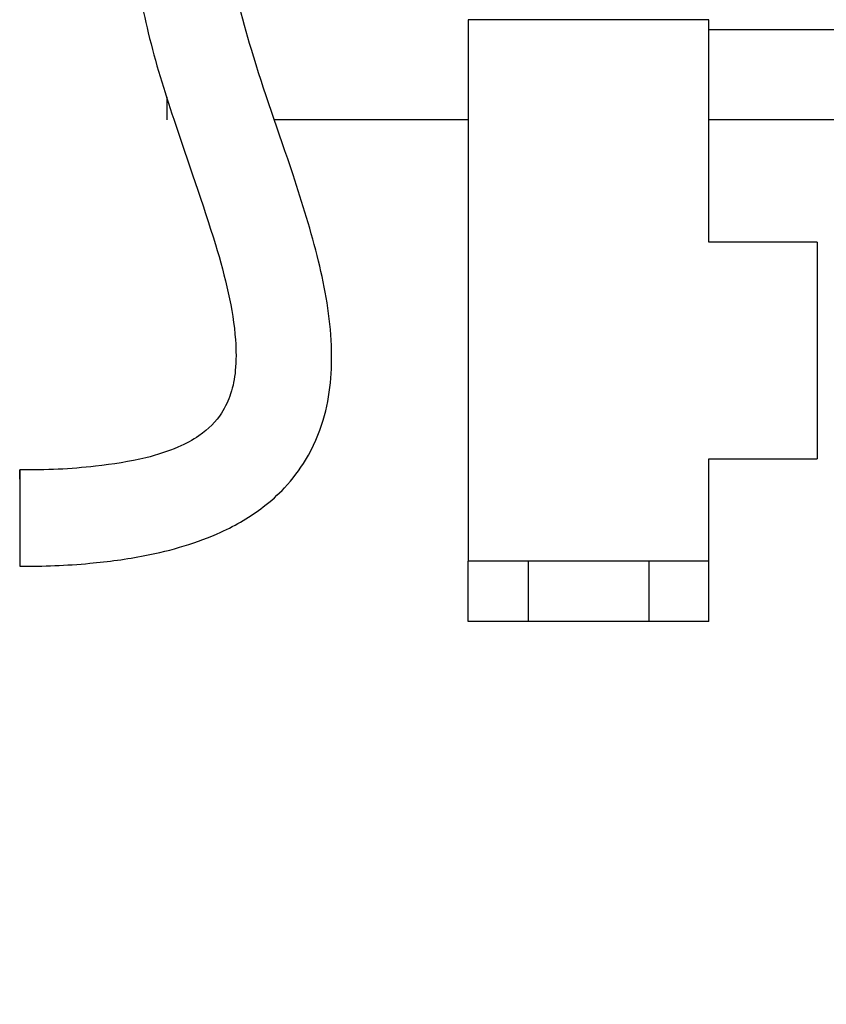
# Model space of a CAD drawing. Header units: inches. Extents: x 0 to 29700, y -16 to 21000.
# Tile 340 of 376: x 20065 to 20199, y 16388 to 16551. Entities that reach past the tile are written whole.
import ezdxf

# ---------------------------------------------------------------- set-up
doc = ezdxf.new("R2010")
doc.units = ezdxf.units.IN
doc.layers.add('254', color=7, linetype='Continuous', true_color=0xffffff)
doc.styles.add('latin_extended', font='simplex.shx')
doc.dimstyles.get("Standard").update_dxf_attribs({"dimtxt": 0.18, "dimasz": 0.18, "dimexe": 0.18, "dimexo": 0.0625, "dimgap": 0.09, "dimtad": 0, "dimtih": 1, "dimtoh": 1, "dimdec": 4, "dimzin": 0, "dimdsep": 46, "dimtxsty": 'Standard', "dimcen": 0.09, "dimadec": 0, "dimazin": 0, "dimtfac": 1, "dimtdec": 4, "dimtofl": 0, "dimtmove": 0, "dimatfit": 3, "dimfxl": 1, "dimtolj": 1, "dimtzin": 0, "dimarcsym": 0})

# ---------------------------------------------------------------- blocks, each defined once
blk = doc.blocks.new('_U5')
at = {"layer": '254', "color": 3, "linetype": 'Continuous', "lineweight": 13, "transparency": 16777216}
for p, q in [((27220.43, 17368.72), (27220.43, 13173.69)), ((18363.86, 15513.19), (18363.86, 13173.69)), ((18538.86, 13223.69), (27045.43, 13223.69))]:
    blk.add_line(p, q, dxfattribs=at)
at = {"layer": '254', "color": 3, "transparency": 16777216}
for points in [[(18538.86, 13252.86), (18538.86, 13194.52), (18363.86, 13223.69)], [(27045.43, 13194.52), (27045.43, 13252.86), (27220.43, 13223.69)]]:
    blk.add_solid(points, dxfattribs=at)
at = {"layer": 'Defpoints', "color": 0, "transparency": 16777216}
for p in [(27220.43, 17418.72), (18363.86, 15563.19), (27220.43, 13223.69)]:
    blk.add_point(p, dxfattribs=at)
at = {"layer": '254', "color": 2, "lineweight": 13, "transparency": 16777216, "insert": (22483.81, 13486.19), "char_height": 175, "attachment_point": 1, "style": 'latin_extended'}
blk.add_mtext('\\A1;8857', dxfattribs=at)

msp = doc.modelspace()

# ---------------------------------------------------------------- linework, layer by layer
at = {"layer": '254', "color": 2, "linetype": 'Continuous', "lineweight": 25}
for p, q in [((20139.36, 16551.344), (20139.36, 16461.344)), ((20179.36, 16551.344), (20139.36, 16551.344)), ((20179.36, 16514.343), (20179.36, 16551.344)), ((20179.363, 16549.694), (20345.358, 16549.694)), ((20089.36, 16534.694), (20089.36, 16538.491)), ((20139.361, 16534.694), (20107.239, 16534.694)), ((20347.354, 16534.694), (20179.365, 16534.694)), ((20197.36, 16514.344), (20179.36, 16514.344)), ((20197.36, 16514.344), (20197.36, 16478.344)), ((20179.36, 16478.344), (20197.36, 16478.344)), ((20179.36, 16461.344), (20179.36, 16478.344)), ((20179.36, 16461.344), (20139.36, 16461.344)), ((20139.36, 16451.344), (20139.36, 16461.344)), ((20149.36, 16461.344), (20149.36, 16451.344)), ((20169.36, 16461.344), (20169.36, 16451.344)), ((20179.36, 16451.344), (20179.36, 16461.344)), ((20149.36, 16451.344), (20139.36, 16451.344)), ((20169.36, 16451.344), (20149.36, 16451.344)), ((20179.36, 16451.344), (20169.36, 16451.344))]:
    msp.add_line(p, q, dxfattribs=at)
for points, knots in [([(20135.86, 16599.844), (20134.391, 16599.846), (20131.851, 16599.81), (20127.562, 16599.635), (20122.061, 16599.22), (20113.125, 16597.965), (20103.298, 16595.056), (20095.99, 16590.708), (20091.452, 16586.608), (20087.704, 16581.625), (20084.392, 16573.707), (20083.553, 16562.341), (20086.014, 16548.734), (20091.145, 16532.245), (20097.303, 16515.345), (20100.806, 16501.444), (20100.84, 16493.224), (20100.128, 16489.367), (20098.431, 16485.595), (20095.533, 16482.524), (20091.017, 16480.067), (20085.278, 16478.215), (20076.303, 16476.82), (20069.207, 16476.446), (20064.866, 16476.513)], [0, 0, 0, 0, 0.0164314, 0.0284103, 0.0479968, 0.0781531, 0.130085, 0.1658935, 0.1880782, 0.2164178, 0.2553766, 0.3272259, 0.4120461, 0.5025158, 0.6396752, 0.7480892, 0.784949, 0.8152916, 0.8408694, 0.8741246, 0.8941594, 0.9189722, 0.9525471, 1, 1, 1, 1]), ([(20064.869, 16460.514), (20068.781, 16460.47), (20075.741, 16460.778), (20087.224, 16462.276), (20097.424, 16465.304), (20104.732, 16469.651), (20109.27, 16473.751), (20113.017, 16478.734), (20116.33, 16486.653), (20117.168, 16498.02), (20114.706, 16511.626), (20109.575, 16528.115), (20103.418, 16545.014), (20099.913, 16558.914), (20099.881, 16567.134), (20100.593, 16570.991), (20102.291, 16574.764), (20105.189, 16577.834), (20109.704, 16580.292), (20115.449, 16582.139), (20122.453, 16583.254), (20128.647, 16583.694), (20132.869, 16583.824), (20134.918, 16583.845), (20135.86, 16583.845)], [0, 0, 0, 0, 0.0433671, 0.0780876, 0.1300211, 0.165828, 0.1880078, 0.2163492, 0.2553106, 0.3271628, 0.4119828, 0.5024499, 0.6396063, 0.7480121, 0.7848707, 0.8152128, 0.8407903, 0.8740439, 0.8940773, 0.9188915, 0.9524647, 0.9770061, 0.9894435, 1, 1, 1, 1])]:
    msp.add_open_spline(points, degree=3, knots=knots, dxfattribs=at)
msp.add_rational_spline([(20064.867, 16475.002), (20064.866, 16476.657), (20064.865, 16477.707), (20064.864, 16475.487), (20064.864, 16470.899), (20064.865, 16467.024), (20064.866, 16463.679), (20064.867, 16461.359), (20064.868, 16460.804), (20064.868, 16460.514), (20064.869, 16460.514)], [1.01661171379, 1.01661171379, 0.958470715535, 1.01661171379, 1.01661171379, 0.958470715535, 1.01661171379, 1.01661171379, 1.00718080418, 0.999713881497, 0.996427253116], degree=4, knots=[0, 0, 0, 0, 0, 0.4161898, 0.4161898, 0.4161898, 0.8323796, 0.8323796, 0.8323796, 1, 1, 1, 1, 1], dxfattribs=at)

# ---------------------------------------------------------------- dimensions: what is measured, and where the dimension line sits
at = {"layer": '254', "color": 2, "linetype": 'Continuous', "lineweight": 13}
dim = msp.add_linear_dim(base=(27220.427, 13223.692), p1=(18363.86, 15563.186), p2=(27220.427, 17418.716), dimstyle='Standard', override={"dimscale": 50, "dimtxt": 3.5, "dimasz": 3.5, "dimexe": 1, "dimexo": 1, "dimgap": 1.75, "dimtad": 1, "dimtih": 1, "dimtoh": 0, "dimdec": 0, "dimlfac": 1, "dimzin": 8, "dimdsep": 46, "dimlunit": 2, "dimtxsty": 'latin_extended', "dimsah": 1, "dimse1": 0, "dimse2": 0, "dimsd1": 0, "dimsd2": 0, "dimclrd": 3, "dimclre": 3, "dimclrt": 2, "dimtol": 0, "dimtm": -0.1, "dimtfac": 0.714286, "dimtdec": 3, "dimtofl": 1, "dimtmove": 0, "dimtzin": 8, "dimlwd": 13, "dimlwe": 13}, dxfattribs=at)
dim.commit()
dim.dimension.update_dxf_attribs({"geometry": '_U5', "text_midpoint": (22792.144, 13223.692), "dimtype": 160})

doc.saveas('drawing.dxf')
